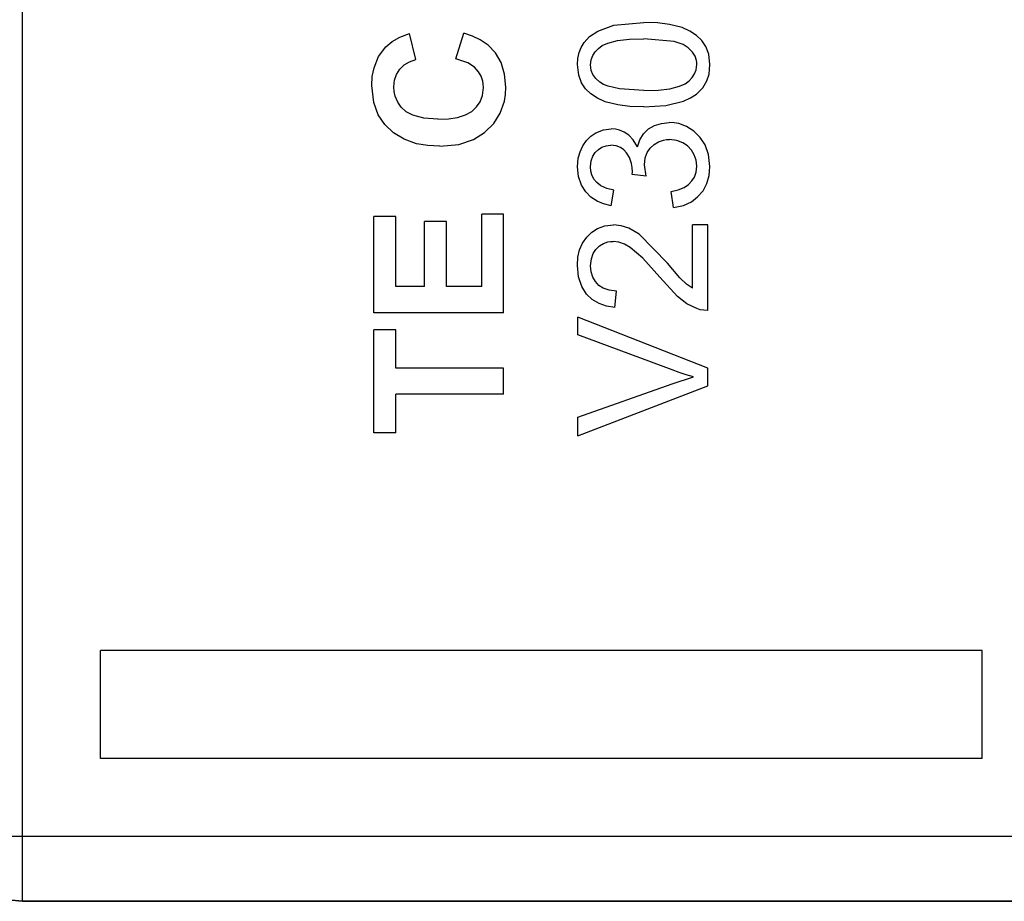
# Model space of a CAD drawing. Header units: inches. Extents: x 0 to 474, y -297 to 0.
# Tile 290 of 303: x 265.77 to 271.84, y -145.88 to -140.44. Entities that reach past the tile are written whole.
import ezdxf

# ---------------------------------------------------------------- set-up
doc = ezdxf.new("R2010")
doc.units = ezdxf.units.IN
doc.header["$MEASUREMENT"] = 0

msp = doc.modelspace()

# ---------------------------------------------------------------- linework, layer by layer
at = {"color": 7, "true_color": 0xffffff}
for p, q in [((265.7898, -145.4798), (265.7898, -131.7798)), ((269.3378, -140.5108), (269.4358, -140.4748)), ((269.4358, -140.4748), (269.6218, -140.4578)), ((269.7068, -140.4608), (269.6218, -140.4578)), ((269.7808, -140.4698), (269.7068, -140.4608)), ((269.8578, -140.4898), (269.7808, -140.4698)), ((269.9058, -140.5108), (269.8578, -140.4898)), ((268.0688, -140.5758), (268.1178, -140.5488)), ((268.1178, -140.5488), (268.1768, -140.5268)), ((268.2158, -140.6868), (268.1768, -140.5268)), ((268.4628, -140.6818), (268.5118, -140.5248)), ((268.5648, -140.5428), (268.5118, -140.5248)), ((268.6118, -140.5648), (268.5648, -140.5428)), ((268.6618, -140.5988), (268.6118, -140.5648)), ((269.2538, -140.5808), (269.2868, -140.5448)), ((269.2868, -140.5448), (269.3378, -140.5108)), ((269.4598, -140.5698), (269.5328, -140.5618)), ((269.5328, -140.5618), (269.6218, -140.5588)), ((269.8098, -140.5758), (269.6218, -140.5588)), ((269.9458, -140.5378), (269.9058, -140.5108)), ((269.9788, -140.5688), (269.9458, -140.5378)), ((267.9858, -140.6688), (268.0298, -140.6088)), ((268.0298, -140.6088), (268.0688, -140.5758)), ((268.7068, -140.6448), (268.6618, -140.5988)), ((269.2228, -140.6438), (269.2358, -140.6118)), ((269.2358, -140.6118), (269.2538, -140.5808)), ((269.3218, -140.6388), (269.3418, -140.6188)), ((269.3418, -140.6188), (269.3658, -140.5998)), ((269.3658, -140.5998), (269.3998, -140.5848)), ((269.3998, -140.5848), (269.4598, -140.5698)), ((269.8648, -140.5938), (269.8098, -140.5758)), ((269.8948, -140.6138), (269.8648, -140.5938)), ((269.9218, -140.6408), (269.8948, -140.6138)), ((270.0038, -140.6058), (269.9788, -140.5688)), ((270.0218, -140.6528), (270.0038, -140.6058)), ((267.9578, -140.7388), (267.9858, -140.6688)), ((268.1768, -140.6998), (268.2158, -140.6868)), ((268.5368, -140.7068), (268.4628, -140.6818)), ((268.7418, -140.7058), (268.7068, -140.6448)), ((269.2128, -140.7178), (269.2158, -140.6798)), ((269.2158, -140.6798), (269.2228, -140.6438)), ((269.2938, -140.7188), (269.2978, -140.6878)), ((269.2978, -140.6878), (269.3078, -140.6608)), ((269.3078, -140.6608), (269.3218, -140.6388)), ((269.9378, -140.6668), (269.9218, -140.6408)), ((269.9458, -140.6918), (269.9378, -140.6668)), ((270.0288, -140.7178), (270.0218, -140.6528)), ((267.9468, -140.7908), (267.9578, -140.7388)), ((268.0968, -140.7788), (268.1168, -140.7458)), ((268.1168, -140.7458), (268.1438, -140.7198)), ((268.1438, -140.7198), (268.1768, -140.6998)), ((268.5768, -140.7338), (268.5368, -140.7068)), ((268.6018, -140.7618), (268.5768, -140.7338)), ((268.7628, -140.7768), (268.7418, -140.7058)), ((269.2208, -140.7838), (269.2128, -140.7178)), ((269.2948, -140.7368), (269.2938, -140.7188)), ((269.2978, -140.7538), (269.2948, -140.7368)), ((269.9348, -140.7758), (269.9448, -140.7498)), ((269.9448, -140.7498), (269.9488, -140.7178)), ((269.9478, -140.7048), (269.9458, -140.6918)), ((269.9488, -140.7178), (269.9478, -140.7048)), ((270.0238, -140.7768), (270.0278, -140.7478)), ((270.0278, -140.7478), (270.0288, -140.7178)), ((267.9438, -140.8478), (267.9468, -140.7908)), ((268.0848, -140.8148), (268.0968, -140.7788)), ((268.6188, -140.7898), (268.6018, -140.7618)), ((268.6288, -140.8198), (268.6188, -140.7898)), ((268.7698, -140.8568), (268.7628, -140.7768)), ((269.2378, -140.8308), (269.2208, -140.7838)), ((269.3078, -140.7788), (269.2978, -140.7538)), ((269.3248, -140.8038), (269.3078, -140.7788)), ((269.3508, -140.8268), (269.3248, -140.8038)), ((269.9008, -140.8178), (269.9208, -140.7978)), ((269.9208, -140.7978), (269.9348, -140.7758)), ((270.0098, -140.8188), (270.0238, -140.7768)), ((267.9558, -140.9518), (267.9438, -140.8478)), ((268.0808, -140.8548), (268.0848, -140.8148)), ((268.0828, -140.8848), (268.0808, -140.8548)), ((268.6268, -140.9088), (268.6328, -140.8588)), ((268.6318, -140.8388), (268.6288, -140.8198)), ((268.6328, -140.8588), (268.6318, -140.8388)), ((268.7678, -140.9018), (268.7698, -140.8568)), ((269.2628, -140.8678), (269.2378, -140.8308)), ((269.2958, -140.8988), (269.2628, -140.8678)), ((269.3738, -140.8408), (269.3508, -140.8268)), ((269.4018, -140.8518), (269.3738, -140.8408)), ((269.4708, -140.8678), (269.4018, -140.8518)), ((269.6218, -140.8778), (269.4708, -140.8678)), ((269.7098, -140.8748), (269.7828, -140.8668)), ((269.7828, -140.8668), (269.8428, -140.8518)), ((269.8428, -140.8518), (269.8768, -140.8368)), ((269.8768, -140.8368), (269.9008, -140.8178)), ((269.9468, -140.8998), (269.9858, -140.8608)), ((269.9858, -140.8608), (270.0098, -140.8188)), ((268.0888, -140.9118), (268.0828, -140.8848)), ((268.1038, -140.9488), (268.0888, -140.9118)), ((268.6118, -140.9478), (268.6268, -140.9088)), ((268.7618, -140.9438), (268.7678, -140.9018)), ((269.3358, -140.9258), (269.2958, -140.8988)), ((269.3838, -140.9468), (269.3358, -140.9258)), ((269.6218, -140.8778), (269.7098, -140.8748)), ((269.8658, -140.9438), (269.9098, -140.9238)), ((269.9098, -140.9238), (269.9468, -140.8998)), ((267.9838, -141.0268), (267.9558, -140.9518)), ((268.1258, -140.9808), (268.1038, -140.9488)), ((268.1568, -141.0098), (268.1258, -140.9808)), ((268.5608, -141.0068), (268.5898, -140.9788)), ((268.5898, -140.9788), (268.6118, -140.9478)), ((268.7368, -141.0168), (268.7618, -140.9438)), ((269.4608, -140.9668), (269.3838, -140.9468)), ((269.5348, -140.9758), (269.4608, -140.9668)), ((269.6218, -140.9788), (269.5348, -140.9758)), ((269.6218, -140.9788), (269.7578, -140.9698)), ((269.7578, -140.9698), (269.8658, -140.9438)), ((268.0238, -141.0868), (267.9838, -141.0268)), ((268.1968, -141.0308), (268.1568, -141.0098)), ((268.2658, -141.0488), (268.1968, -141.0308)), ((268.3518, -141.0548), (268.2658, -141.0488)), ((268.3518, -141.0548), (268.4168, -141.0528)), ((268.4168, -141.0528), (268.4728, -141.0438)), ((268.4728, -141.0438), (268.5218, -141.0288)), ((268.5218, -141.0288), (268.5608, -141.0068)), ((268.6958, -141.0818), (268.7368, -141.0168)), ((268.0778, -141.1388), (268.0238, -141.0868)), ((268.6398, -141.1378), (268.6958, -141.0818)), ((269.6498, -141.1148), (269.6878, -141.0938)), ((269.6878, -141.0938), (269.7308, -141.0808)), ((269.7308, -141.0808), (269.7788, -141.0758)), ((269.8088, -141.0778), (269.7788, -141.0758)), ((269.8368, -141.0818), (269.8088, -141.0778)), ((269.8858, -141.0998), (269.8368, -141.0818)), ((269.9298, -141.1288), (269.8858, -141.0998)), ((268.1428, -141.1788), (268.0778, -141.1388)), ((268.5708, -141.1808), (268.6398, -141.1378)), ((269.2688, -141.1858), (269.2958, -141.1598)), ((269.2958, -141.1598), (269.3268, -141.1388)), ((269.3268, -141.1388), (269.3728, -141.1208)), ((269.3728, -141.1208), (269.4198, -141.1148)), ((269.4468, -141.1168), (269.4198, -141.1148)), ((269.4718, -141.1228), (269.4468, -141.1168)), ((269.5008, -141.1348), (269.4718, -141.1228)), ((269.5288, -141.1528), (269.5008, -141.1348)), ((269.5568, -141.1828), (269.5288, -141.1528)), ((269.5968, -141.1818), (269.6198, -141.1448)), ((269.6198, -141.1448), (269.6498, -141.1148)), ((269.9698, -141.1678), (269.9298, -141.1288)), ((269.9998, -141.2138), (269.9698, -141.1678)), ((268.2198, -141.2058), (268.1428, -141.1788)), ((268.2888, -141.2178), (268.2198, -141.2058)), ((268.3638, -141.2218), (268.2888, -141.2178)), ((268.3638, -141.2218), (268.4808, -141.2108)), ((268.4808, -141.2108), (268.5708, -141.1808)), ((269.2288, -141.2558), (269.2458, -141.2188)), ((269.2458, -141.2188), (269.2688, -141.1858)), ((269.3418, -141.2408), (269.3638, -141.2278)), ((269.3638, -141.2278), (269.3888, -141.2188)), ((269.3888, -141.2188), (269.4028, -141.2168)), ((269.4028, -141.2168), (269.4178, -141.2158)), ((269.4518, -141.2198), (269.4178, -141.2158)), ((269.4788, -141.2298), (269.4518, -141.2198)), ((269.4988, -141.2428), (269.4788, -141.2298)), ((269.5818, -141.2258), (269.5568, -141.1828)), ((269.5818, -141.2258), (269.5968, -141.1818)), ((269.6428, -141.2598), (269.6618, -141.2328)), ((269.6618, -141.2328), (269.6858, -141.2108)), ((269.6858, -141.2108), (269.7128, -141.1938)), ((269.7128, -141.1938), (269.7438, -141.1838)), ((269.7438, -141.1838), (269.7618, -141.1808)), ((269.7618, -141.1808), (269.7808, -141.1798)), ((269.8258, -141.1858), (269.7808, -141.1798)), ((269.8618, -141.1998), (269.8258, -141.1858)), ((269.8908, -141.2188), (269.8618, -141.1998)), ((269.9148, -141.2448), (269.8908, -141.2188)), ((270.0208, -141.2728), (269.9998, -141.2138)), ((269.2138, -141.3218), (269.2178, -141.2948)), ((269.2178, -141.2948), (269.2288, -141.2558)), ((269.2968, -141.3108), (269.3078, -141.2828)), ((269.3078, -141.2828), (269.3218, -141.2598)), ((269.3218, -141.2598), (269.3418, -141.2408)), ((269.5158, -141.2618), (269.4988, -141.2428)), ((269.5328, -141.2918), (269.5158, -141.2618)), ((269.5458, -141.3278), (269.5328, -141.2918)), ((269.6258, -141.3368), (269.6308, -141.2938)), ((269.6308, -141.2938), (269.6428, -141.2598)), ((269.9328, -141.2748), (269.9148, -141.2448)), ((269.9438, -141.3068), (269.9328, -141.2748)), ((270.0288, -141.3458), (270.0208, -141.2728)), ((269.2128, -141.3488), (269.2138, -141.3218)), ((269.2188, -141.4088), (269.2128, -141.3488)), ((269.2928, -141.3478), (269.2968, -141.3108)), ((269.2958, -141.3748), (269.2928, -141.3478)), ((269.5498, -141.3528), (269.5458, -141.3278)), ((269.5518, -141.3798), (269.5498, -141.3528)), ((269.6368, -141.4058), (269.6258, -141.3368)), ((269.9468, -141.3258), (269.9438, -141.3068)), ((269.9438, -141.3818), (269.9478, -141.3448)), ((269.9478, -141.3448), (269.9468, -141.3258)), ((270.0278, -141.3748), (270.0288, -141.3458)), ((269.2368, -141.4618), (269.2188, -141.4088)), ((269.3018, -141.3988), (269.2958, -141.3748)), ((269.3138, -141.4238), (269.3018, -141.3988)), ((269.5508, -141.3958), (269.5518, -141.3798)), ((269.6368, -141.4058), (269.5508, -141.3958)), ((269.9178, -141.4358), (269.9338, -141.4118)), ((269.9338, -141.4118), (269.9438, -141.3818)), ((270.0098, -141.4518), (270.0238, -141.4028)), ((270.0238, -141.4028), (270.0278, -141.3748)), ((269.2638, -141.5038), (269.2368, -141.4618)), ((269.3318, -141.4448), (269.3138, -141.4238)), ((269.3568, -141.4648), (269.3318, -141.4448)), ((269.3938, -141.4818), (269.3568, -141.4648)), ((269.8338, -141.4898), (269.8698, -141.4758)), ((269.8698, -141.4758), (269.8968, -141.4578)), ((269.8968, -141.4578), (269.9178, -141.4358)), ((269.9868, -141.4958), (270.0098, -141.4518)), ((269.2948, -141.5358), (269.2638, -141.5038)), ((269.3338, -141.5608), (269.2948, -141.5358)), ((269.4378, -141.4918), (269.3938, -141.4818)), ((269.4198, -141.5898), (269.4378, -141.4918)), ((269.7908, -141.5018), (269.8338, -141.4898)), ((269.8038, -141.5998), (269.7908, -141.5018)), ((269.9158, -141.5638), (269.9538, -141.5338)), ((269.9538, -141.5338), (269.9868, -141.4958)), ((269.3738, -141.5778), (269.3338, -141.5608)), ((269.4198, -141.5898), (269.3738, -141.5778)), ((269.8038, -141.5998), (269.8658, -141.5868)), ((269.8658, -141.5868), (269.9158, -141.5638)), ((268.0918, -141.6558), (267.9568, -141.6558)), ((267.9568, -142.2488), (267.9568, -141.6558)), ((268.0918, -142.0878), (268.0918, -141.6558)), ((268.7568, -141.6408), (268.6218, -141.6408)), ((268.6218, -142.0878), (268.6218, -141.6408)), ((268.7568, -142.2488), (268.7568, -141.6408)), ((268.4048, -141.6858), (268.2698, -141.6858)), ((268.2698, -142.0878), (268.2698, -141.6858)), ((268.4048, -142.0878), (268.4048, -141.6858)), ((269.3368, -141.7288), (269.3808, -141.7128)), ((269.3808, -141.7128), (269.4348, -141.7068)), ((269.4828, -141.7118), (269.4348, -141.7068)), ((269.5288, -141.7268), (269.4828, -141.7118)), ((270.0158, -141.7058), (269.9218, -141.7058)), ((269.9218, -142.0978), (269.9218, -141.7058)), ((270.0158, -142.2348), (270.0158, -141.7058)), ((269.2438, -141.8188), (269.2698, -141.7818)), ((269.2698, -141.7818), (269.3018, -141.7518)), ((269.3018, -141.7518), (269.3368, -141.7288)), ((269.5928, -141.7638), (269.5288, -141.7268)), ((269.7678, -141.9428), (269.5928, -141.7638)), ((269.2258, -141.8608), (269.2438, -141.8188)), ((269.3268, -141.8588), (269.3478, -141.8368)), ((269.3478, -141.8368), (269.3728, -141.8208)), ((269.3728, -141.8208), (269.3998, -141.8118)), ((269.3998, -141.8118), (269.4158, -141.8088)), ((269.4158, -141.8088), (269.4318, -141.8088)), ((269.4668, -141.8128), (269.4318, -141.8088)), ((269.5018, -141.8248), (269.4668, -141.8128)), ((269.5378, -141.8458), (269.5018, -141.8248)), ((269.2158, -141.9058), (269.2258, -141.8608)), ((269.2988, -141.9168), (269.3098, -141.8838)), ((269.3098, -141.8838), (269.3268, -141.8588)), ((269.6158, -141.9118), (269.5378, -141.8458)), ((269.2128, -141.9568), (269.2158, -141.9058)), ((269.2198, -142.0278), (269.2128, -141.9568)), ((269.2938, -141.9588), (269.2988, -141.9168)), ((269.2948, -141.9788), (269.2938, -141.9588)), ((269.7198, -142.0298), (269.6158, -141.9118)), ((269.8448, -142.0328), (269.7678, -141.9428)), ((269.2978, -141.9968), (269.2948, -141.9788)), ((269.3068, -142.0288), (269.2978, -141.9968)), ((269.2388, -142.0878), (269.2198, -142.0278)), ((269.3228, -142.0568), (269.3068, -142.0288)), ((269.3448, -142.0798), (269.3228, -142.0568)), ((269.3718, -142.0978), (269.3448, -142.0798)), ((269.8298, -142.1478), (269.7198, -142.0298)), ((269.8858, -142.0718), (269.8448, -142.0328)), ((269.9218, -142.0978), (269.8858, -142.0718)), ((268.2698, -142.0878), (268.0918, -142.0878)), ((268.6218, -142.0878), (268.4048, -142.0878)), ((269.2678, -142.1338), (269.2388, -142.0878)), ((269.3028, -142.1668), (269.2678, -142.1338)), ((269.4078, -142.1098), (269.3718, -142.0978)), ((269.4538, -142.1148), (269.4078, -142.1098)), ((269.4438, -142.2158), (269.4538, -142.1148)), ((269.3458, -142.1918), (269.3028, -142.1668)), ((269.3918, -142.2078), (269.3458, -142.1918)), ((269.8878, -142.1928), (269.8298, -142.1478)), ((269.9478, -142.2228), (269.8878, -142.1928)), ((268.7568, -142.2488), (267.9568, -142.2488)), ((269.4438, -142.2158), (269.3918, -142.2078)), ((269.9698, -142.2298), (269.9478, -142.2228)), ((269.9928, -142.2338), (269.9698, -142.2298)), ((270.0158, -142.2348), (269.9928, -142.2338)), ((270.0158, -142.5908), (269.2158, -142.2768)), ((269.2158, -142.3848), (269.2158, -142.2768)), ((268.0918, -142.3538), (267.9568, -142.3538)), ((267.9568, -142.9898), (267.9568, -142.3538)), ((268.0918, -142.5908), (268.0918, -142.3538)), ((269.7968, -142.6018), (269.2158, -142.3848)), ((268.7568, -142.5908), (268.0918, -142.5908)), ((268.7568, -142.7518), (268.7568, -142.5908)), ((269.8398, -142.6168), (269.7968, -142.6018)), ((269.8838, -142.6308), (269.8398, -142.6168)), ((269.9278, -142.6438), (269.8838, -142.6308)), ((270.0158, -142.6998), (270.0158, -142.5908)), ((269.2158, -142.8938), (269.7968, -142.6868)), ((269.7968, -142.6868), (269.9278, -142.6438)), ((268.7568, -142.7518), (268.0918, -142.7518)), ((268.0918, -142.9898), (268.0918, -142.7518)), ((269.2158, -143.0088), (270.0158, -142.6998)), ((269.2158, -143.0088), (269.2158, -142.8938)), ((268.0918, -142.9898), (267.9568, -142.9898)), ((271.7088, -144.3318), (266.2708, -144.3318)), ((266.2708, -144.9988), (266.2708, -144.3318)), ((271.7088, -144.9988), (271.7088, -144.3318)), ((271.7088, -144.9988), (266.2708, -144.9988)), ((265.7898, -145.4798), (265.7008, -145.4798)), ((265.7898, -145.5688), (265.7898, -145.4798)), ((272.1898, -145.4798), (265.7898, -145.4798)), ((265.7898, -145.6538), (265.7898, -145.5688)), ((265.7898, -145.7288), (265.7898, -145.6538)), ((265.7898, -145.7928), (265.7898, -145.7288)), ((265.7898, -145.8398), (265.7898, -145.7928)), ((265.7898, -145.8698), (265.7898, -145.8398)), ((265.7008, -145.8698), (265.7898, -145.8798)), ((265.7898, -145.8798), (265.7008, -145.8698)), ((265.7898, -145.8798), (265.7898, -145.8698)), ((265.7898, -145.8798), (272.1898, -145.8798)), ((272.1898, -145.8798), (265.7898, -145.8798))]:
    msp.add_line(p, q, dxfattribs=at)
at = {"color": 18, "true_color": 0x000000}
for p, q in [((265.7898, -145.4798), (265.7898, -131.7798)), ((269.3378, -140.5108), (269.4358, -140.4748)), ((269.4358, -140.4748), (269.6218, -140.4578)), ((269.7068, -140.4608), (269.6218, -140.4578)), ((269.7808, -140.4698), (269.7068, -140.4608)), ((269.8578, -140.4898), (269.7808, -140.4698)), ((269.9058, -140.5108), (269.8578, -140.4898)), ((268.0688, -140.5758), (268.1178, -140.5488)), ((268.1178, -140.5488), (268.1768, -140.5268)), ((268.2158, -140.6868), (268.1768, -140.5268)), ((268.4628, -140.6818), (268.5118, -140.5248)), ((268.5648, -140.5428), (268.5118, -140.5248)), ((268.6118, -140.5648), (268.5648, -140.5428)), ((268.6618, -140.5988), (268.6118, -140.5648)), ((269.2538, -140.5808), (269.2868, -140.5448)), ((269.2868, -140.5448), (269.3378, -140.5108)), ((269.4598, -140.5698), (269.5328, -140.5618)), ((269.5328, -140.5618), (269.6218, -140.5588)), ((269.8098, -140.5758), (269.6218, -140.5588)), ((269.9458, -140.5378), (269.9058, -140.5108)), ((269.9788, -140.5688), (269.9458, -140.5378)), ((267.9858, -140.6688), (268.0298, -140.6088)), ((268.0298, -140.6088), (268.0688, -140.5758)), ((268.7068, -140.6448), (268.6618, -140.5988)), ((269.2228, -140.6438), (269.2358, -140.6118)), ((269.2358, -140.6118), (269.2538, -140.5808)), ((269.3218, -140.6388), (269.3418, -140.6188)), ((269.3418, -140.6188), (269.3658, -140.5998)), ((269.3658, -140.5998), (269.3998, -140.5848)), ((269.3998, -140.5848), (269.4598, -140.5698)), ((269.8648, -140.5938), (269.8098, -140.5758)), ((269.8948, -140.6138), (269.8648, -140.5938)), ((269.9218, -140.6408), (269.8948, -140.6138)), ((270.0038, -140.6058), (269.9788, -140.5688)), ((270.0218, -140.6528), (270.0038, -140.6058)), ((267.9578, -140.7388), (267.9858, -140.6688)), ((268.1768, -140.6998), (268.2158, -140.6868)), ((268.5368, -140.7068), (268.4628, -140.6818)), ((268.7418, -140.7058), (268.7068, -140.6448)), ((269.2128, -140.7178), (269.2158, -140.6798)), ((269.2158, -140.6798), (269.2228, -140.6438)), ((269.2938, -140.7188), (269.2978, -140.6878)), ((269.2978, -140.6878), (269.3078, -140.6608)), ((269.3078, -140.6608), (269.3218, -140.6388)), ((269.9378, -140.6668), (269.9218, -140.6408)), ((269.9458, -140.6918), (269.9378, -140.6668)), ((270.0288, -140.7178), (270.0218, -140.6528)), ((267.9468, -140.7908), (267.9578, -140.7388)), ((268.0968, -140.7788), (268.1168, -140.7458)), ((268.1168, -140.7458), (268.1438, -140.7198)), ((268.1438, -140.7198), (268.1768, -140.6998)), ((268.5768, -140.7338), (268.5368, -140.7068)), ((268.6018, -140.7618), (268.5768, -140.7338)), ((268.7628, -140.7768), (268.7418, -140.7058)), ((269.2208, -140.7838), (269.2128, -140.7178)), ((269.2948, -140.7368), (269.2938, -140.7188)), ((269.2978, -140.7538), (269.2948, -140.7368)), ((269.9348, -140.7758), (269.9448, -140.7498)), ((269.9448, -140.7498), (269.9488, -140.7178)), ((269.9478, -140.7048), (269.9458, -140.6918)), ((269.9488, -140.7178), (269.9478, -140.7048)), ((270.0238, -140.7768), (270.0278, -140.7478)), ((270.0278, -140.7478), (270.0288, -140.7178)), ((267.9438, -140.8478), (267.9468, -140.7908)), ((268.0848, -140.8148), (268.0968, -140.7788)), ((268.6188, -140.7898), (268.6018, -140.7618)), ((268.6288, -140.8198), (268.6188, -140.7898)), ((268.7698, -140.8568), (268.7628, -140.7768)), ((269.2378, -140.8308), (269.2208, -140.7838)), ((269.3078, -140.7788), (269.2978, -140.7538)), ((269.3248, -140.8038), (269.3078, -140.7788)), ((269.3508, -140.8268), (269.3248, -140.8038)), ((269.9008, -140.8178), (269.9208, -140.7978)), ((269.9208, -140.7978), (269.9348, -140.7758)), ((270.0098, -140.8188), (270.0238, -140.7768)), ((267.9558, -140.9518), (267.9438, -140.8478)), ((268.0808, -140.8548), (268.0848, -140.8148)), ((268.0828, -140.8848), (268.0808, -140.8548)), ((268.6268, -140.9088), (268.6328, -140.8588)), ((268.6318, -140.8388), (268.6288, -140.8198)), ((268.6328, -140.8588), (268.6318, -140.8388)), ((268.7678, -140.9018), (268.7698, -140.8568)), ((269.2628, -140.8678), (269.2378, -140.8308)), ((269.2958, -140.8988), (269.2628, -140.8678)), ((269.3738, -140.8408), (269.3508, -140.8268)), ((269.4018, -140.8518), (269.3738, -140.8408)), ((269.4708, -140.8678), (269.4018, -140.8518)), ((269.6218, -140.8778), (269.4708, -140.8678)), ((269.7098, -140.8748), (269.7828, -140.8668)), ((269.7828, -140.8668), (269.8428, -140.8518)), ((269.8428, -140.8518), (269.8768, -140.8368)), ((269.8768, -140.8368), (269.9008, -140.8178)), ((269.9468, -140.8998), (269.9858, -140.8608)), ((269.9858, -140.8608), (270.0098, -140.8188)), ((268.0888, -140.9118), (268.0828, -140.8848)), ((268.1038, -140.9488), (268.0888, -140.9118)), ((268.6118, -140.9478), (268.6268, -140.9088)), ((268.7618, -140.9438), (268.7678, -140.9018)), ((269.3358, -140.9258), (269.2958, -140.8988)), ((269.3838, -140.9468), (269.3358, -140.9258)), ((269.6218, -140.8778), (269.7098, -140.8748)), ((269.8658, -140.9438), (269.9098, -140.9238)), ((269.9098, -140.9238), (269.9468, -140.8998)), ((267.9838, -141.0268), (267.9558, -140.9518)), ((268.1258, -140.9808), (268.1038, -140.9488)), ((268.1568, -141.0098), (268.1258, -140.9808)), ((268.5608, -141.0068), (268.5898, -140.9788)), ((268.5898, -140.9788), (268.6118, -140.9478)), ((268.7368, -141.0168), (268.7618, -140.9438)), ((269.4608, -140.9668), (269.3838, -140.9468)), ((269.5348, -140.9758), (269.4608, -140.9668)), ((269.6218, -140.9788), (269.5348, -140.9758)), ((269.6218, -140.9788), (269.7578, -140.9698)), ((269.7578, -140.9698), (269.8658, -140.9438)), ((268.0238, -141.0868), (267.9838, -141.0268)), ((268.1968, -141.0308), (268.1568, -141.0098)), ((268.2658, -141.0488), (268.1968, -141.0308)), ((268.3518, -141.0548), (268.2658, -141.0488)), ((268.3518, -141.0548), (268.4168, -141.0528)), ((268.4168, -141.0528), (268.4728, -141.0438)), ((268.4728, -141.0438), (268.5218, -141.0288)), ((268.5218, -141.0288), (268.5608, -141.0068)), ((268.6958, -141.0818), (268.7368, -141.0168)), ((268.0778, -141.1388), (268.0238, -141.0868)), ((268.6398, -141.1378), (268.6958, -141.0818)), ((269.6498, -141.1148), (269.6878, -141.0938)), ((269.6878, -141.0938), (269.7308, -141.0808)), ((269.7308, -141.0808), (269.7788, -141.0758)), ((269.8088, -141.0778), (269.7788, -141.0758)), ((269.8368, -141.0818), (269.8088, -141.0778)), ((269.8858, -141.0998), (269.8368, -141.0818)), ((269.9298, -141.1288), (269.8858, -141.0998)), ((268.1428, -141.1788), (268.0778, -141.1388)), ((268.5708, -141.1808), (268.6398, -141.1378)), ((269.2688, -141.1858), (269.2958, -141.1598)), ((269.2958, -141.1598), (269.3268, -141.1388)), ((269.3268, -141.1388), (269.3728, -141.1208)), ((269.3728, -141.1208), (269.4198, -141.1148)), ((269.4468, -141.1168), (269.4198, -141.1148)), ((269.4718, -141.1228), (269.4468, -141.1168)), ((269.5008, -141.1348), (269.4718, -141.1228)), ((269.5288, -141.1528), (269.5008, -141.1348)), ((269.5568, -141.1828), (269.5288, -141.1528)), ((269.5968, -141.1818), (269.6198, -141.1448)), ((269.6198, -141.1448), (269.6498, -141.1148)), ((269.9698, -141.1678), (269.9298, -141.1288)), ((269.9998, -141.2138), (269.9698, -141.1678)), ((268.2198, -141.2058), (268.1428, -141.1788)), ((268.2888, -141.2178), (268.2198, -141.2058)), ((268.3638, -141.2218), (268.2888, -141.2178)), ((268.3638, -141.2218), (268.4808, -141.2108)), ((268.4808, -141.2108), (268.5708, -141.1808)), ((269.2288, -141.2558), (269.2458, -141.2188)), ((269.2458, -141.2188), (269.2688, -141.1858)), ((269.3418, -141.2408), (269.3638, -141.2278)), ((269.3638, -141.2278), (269.3888, -141.2188)), ((269.3888, -141.2188), (269.4028, -141.2168)), ((269.4028, -141.2168), (269.4178, -141.2158)), ((269.4518, -141.2198), (269.4178, -141.2158)), ((269.4788, -141.2298), (269.4518, -141.2198)), ((269.4988, -141.2428), (269.4788, -141.2298)), ((269.5818, -141.2258), (269.5568, -141.1828)), ((269.5818, -141.2258), (269.5968, -141.1818)), ((269.6428, -141.2598), (269.6618, -141.2328)), ((269.6618, -141.2328), (269.6858, -141.2108)), ((269.6858, -141.2108), (269.7128, -141.1938)), ((269.7128, -141.1938), (269.7438, -141.1838)), ((269.7438, -141.1838), (269.7618, -141.1808)), ((269.7618, -141.1808), (269.7808, -141.1798)), ((269.8258, -141.1858), (269.7808, -141.1798)), ((269.8618, -141.1998), (269.8258, -141.1858)), ((269.8908, -141.2188), (269.8618, -141.1998)), ((269.9148, -141.2448), (269.8908, -141.2188)), ((270.0208, -141.2728), (269.9998, -141.2138)), ((269.2138, -141.3218), (269.2178, -141.2948)), ((269.2178, -141.2948), (269.2288, -141.2558)), ((269.2968, -141.3108), (269.3078, -141.2828)), ((269.3078, -141.2828), (269.3218, -141.2598)), ((269.3218, -141.2598), (269.3418, -141.2408)), ((269.5158, -141.2618), (269.4988, -141.2428)), ((269.5328, -141.2918), (269.5158, -141.2618)), ((269.5458, -141.3278), (269.5328, -141.2918)), ((269.6258, -141.3368), (269.6308, -141.2938)), ((269.6308, -141.2938), (269.6428, -141.2598)), ((269.9328, -141.2748), (269.9148, -141.2448)), ((269.9438, -141.3068), (269.9328, -141.2748)), ((270.0288, -141.3458), (270.0208, -141.2728)), ((269.2128, -141.3488), (269.2138, -141.3218)), ((269.2188, -141.4088), (269.2128, -141.3488)), ((269.2928, -141.3478), (269.2968, -141.3108)), ((269.2958, -141.3748), (269.2928, -141.3478)), ((269.5498, -141.3528), (269.5458, -141.3278)), ((269.5518, -141.3798), (269.5498, -141.3528)), ((269.6368, -141.4058), (269.6258, -141.3368)), ((269.9468, -141.3258), (269.9438, -141.3068)), ((269.9438, -141.3818), (269.9478, -141.3448)), ((269.9478, -141.3448), (269.9468, -141.3258)), ((270.0278, -141.3748), (270.0288, -141.3458)), ((269.2368, -141.4618), (269.2188, -141.4088)), ((269.3018, -141.3988), (269.2958, -141.3748)), ((269.3138, -141.4238), (269.3018, -141.3988)), ((269.5508, -141.3958), (269.5518, -141.3798)), ((269.6368, -141.4058), (269.5508, -141.3958)), ((269.9178, -141.4358), (269.9338, -141.4118)), ((269.9338, -141.4118), (269.9438, -141.3818)), ((270.0098, -141.4518), (270.0238, -141.4028)), ((270.0238, -141.4028), (270.0278, -141.3748)), ((269.2638, -141.5038), (269.2368, -141.4618)), ((269.3318, -141.4448), (269.3138, -141.4238)), ((269.3568, -141.4648), (269.3318, -141.4448)), ((269.3938, -141.4818), (269.3568, -141.4648)), ((269.8338, -141.4898), (269.8698, -141.4758)), ((269.8698, -141.4758), (269.8968, -141.4578)), ((269.8968, -141.4578), (269.9178, -141.4358)), ((269.9868, -141.4958), (270.0098, -141.4518)), ((269.2948, -141.5358), (269.2638, -141.5038)), ((269.3338, -141.5608), (269.2948, -141.5358)), ((269.4378, -141.4918), (269.3938, -141.4818)), ((269.4198, -141.5898), (269.4378, -141.4918)), ((269.7908, -141.5018), (269.8338, -141.4898)), ((269.8038, -141.5998), (269.7908, -141.5018)), ((269.9158, -141.5638), (269.9538, -141.5338)), ((269.9538, -141.5338), (269.9868, -141.4958)), ((269.3738, -141.5778), (269.3338, -141.5608)), ((269.4198, -141.5898), (269.3738, -141.5778)), ((269.8038, -141.5998), (269.8658, -141.5868)), ((269.8658, -141.5868), (269.9158, -141.5638)), ((268.0918, -141.6558), (267.9568, -141.6558)), ((267.9568, -142.2488), (267.9568, -141.6558)), ((268.0918, -142.0878), (268.0918, -141.6558)), ((268.7568, -141.6408), (268.6218, -141.6408)), ((268.6218, -142.0878), (268.6218, -141.6408)), ((268.7568, -142.2488), (268.7568, -141.6408)), ((268.4048, -141.6858), (268.2698, -141.6858)), ((268.2698, -142.0878), (268.2698, -141.6858)), ((268.4048, -142.0878), (268.4048, -141.6858)), ((269.3368, -141.7288), (269.3808, -141.7128)), ((269.3808, -141.7128), (269.4348, -141.7068)), ((269.4828, -141.7118), (269.4348, -141.7068)), ((269.5288, -141.7268), (269.4828, -141.7118)), ((270.0158, -141.7058), (269.9218, -141.7058)), ((269.9218, -142.0978), (269.9218, -141.7058)), ((270.0158, -142.2348), (270.0158, -141.7058)), ((269.2438, -141.8188), (269.2698, -141.7818)), ((269.2698, -141.7818), (269.3018, -141.7518)), ((269.3018, -141.7518), (269.3368, -141.7288)), ((269.5928, -141.7638), (269.5288, -141.7268)), ((269.7678, -141.9428), (269.5928, -141.7638)), ((269.2258, -141.8608), (269.2438, -141.8188)), ((269.3268, -141.8588), (269.3478, -141.8368)), ((269.3478, -141.8368), (269.3728, -141.8208)), ((269.3728, -141.8208), (269.3998, -141.8118)), ((269.3998, -141.8118), (269.4158, -141.8088)), ((269.4158, -141.8088), (269.4318, -141.8088)), ((269.4668, -141.8128), (269.4318, -141.8088)), ((269.5018, -141.8248), (269.4668, -141.8128)), ((269.5378, -141.8458), (269.5018, -141.8248)), ((269.2158, -141.9058), (269.2258, -141.8608)), ((269.2988, -141.9168), (269.3098, -141.8838)), ((269.3098, -141.8838), (269.3268, -141.8588)), ((269.6158, -141.9118), (269.5378, -141.8458)), ((269.2128, -141.9568), (269.2158, -141.9058)), ((269.2198, -142.0278), (269.2128, -141.9568)), ((269.2938, -141.9588), (269.2988, -141.9168)), ((269.2948, -141.9788), (269.2938, -141.9588)), ((269.7198, -142.0298), (269.6158, -141.9118)), ((269.8448, -142.0328), (269.7678, -141.9428)), ((269.2978, -141.9968), (269.2948, -141.9788)), ((269.3068, -142.0288), (269.2978, -141.9968)), ((269.2388, -142.0878), (269.2198, -142.0278)), ((269.3228, -142.0568), (269.3068, -142.0288)), ((269.3448, -142.0798), (269.3228, -142.0568)), ((269.3718, -142.0978), (269.3448, -142.0798)), ((269.8298, -142.1478), (269.7198, -142.0298)), ((269.8858, -142.0718), (269.8448, -142.0328)), ((269.9218, -142.0978), (269.8858, -142.0718)), ((268.2698, -142.0878), (268.0918, -142.0878)), ((268.6218, -142.0878), (268.4048, -142.0878)), ((269.2678, -142.1338), (269.2388, -142.0878)), ((269.3028, -142.1668), (269.2678, -142.1338)), ((269.4078, -142.1098), (269.3718, -142.0978)), ((269.4538, -142.1148), (269.4078, -142.1098)), ((269.4438, -142.2158), (269.4538, -142.1148)), ((269.3458, -142.1918), (269.3028, -142.1668)), ((269.3918, -142.2078), (269.3458, -142.1918)), ((269.8878, -142.1928), (269.8298, -142.1478)), ((269.9478, -142.2228), (269.8878, -142.1928)), ((268.7568, -142.2488), (267.9568, -142.2488)), ((269.4438, -142.2158), (269.3918, -142.2078)), ((269.9698, -142.2298), (269.9478, -142.2228)), ((269.9928, -142.2338), (269.9698, -142.2298)), ((270.0158, -142.2348), (269.9928, -142.2338)), ((270.0158, -142.5908), (269.2158, -142.2768)), ((269.2158, -142.3848), (269.2158, -142.2768)), ((268.0918, -142.3538), (267.9568, -142.3538)), ((267.9568, -142.9898), (267.9568, -142.3538)), ((268.0918, -142.5908), (268.0918, -142.3538)), ((269.7968, -142.6018), (269.2158, -142.3848)), ((268.7568, -142.5908), (268.0918, -142.5908)), ((268.7568, -142.7518), (268.7568, -142.5908)), ((269.8398, -142.6168), (269.7968, -142.6018)), ((269.8838, -142.6308), (269.8398, -142.6168)), ((269.9278, -142.6438), (269.8838, -142.6308)), ((270.0158, -142.6998), (270.0158, -142.5908)), ((269.2158, -142.8938), (269.7968, -142.6868)), ((269.7968, -142.6868), (269.9278, -142.6438)), ((268.7568, -142.7518), (268.0918, -142.7518)), ((268.0918, -142.9898), (268.0918, -142.7518)), ((269.2158, -143.0088), (270.0158, -142.6998)), ((269.2158, -143.0088), (269.2158, -142.8938)), ((268.0918, -142.9898), (267.9568, -142.9898)), ((271.7088, -144.3318), (266.2708, -144.3318)), ((266.2708, -144.9988), (266.2708, -144.3318)), ((271.7088, -144.9988), (271.7088, -144.3318)), ((271.7088, -144.9988), (266.2708, -144.9988)), ((265.7898, -145.4798), (265.7008, -145.4798)), ((265.7898, -145.5688), (265.7898, -145.4798)), ((272.1898, -145.4798), (265.7898, -145.4798)), ((265.7898, -145.6538), (265.7898, -145.5688)), ((265.7898, -145.7288), (265.7898, -145.6538)), ((265.7898, -145.7928), (265.7898, -145.7288)), ((265.7898, -145.8398), (265.7898, -145.7928)), ((265.7898, -145.8698), (265.7898, -145.8398)), ((265.7008, -145.8698), (265.7898, -145.8798)), ((265.7898, -145.8798), (265.7008, -145.8698)), ((265.7898, -145.8798), (265.7898, -145.8698)), ((265.7898, -145.8798), (272.1898, -145.8798)), ((272.1898, -145.8798), (265.7898, -145.8798))]:
    msp.add_line(p, q, dxfattribs=at)

doc.saveas('drawing.dxf')
